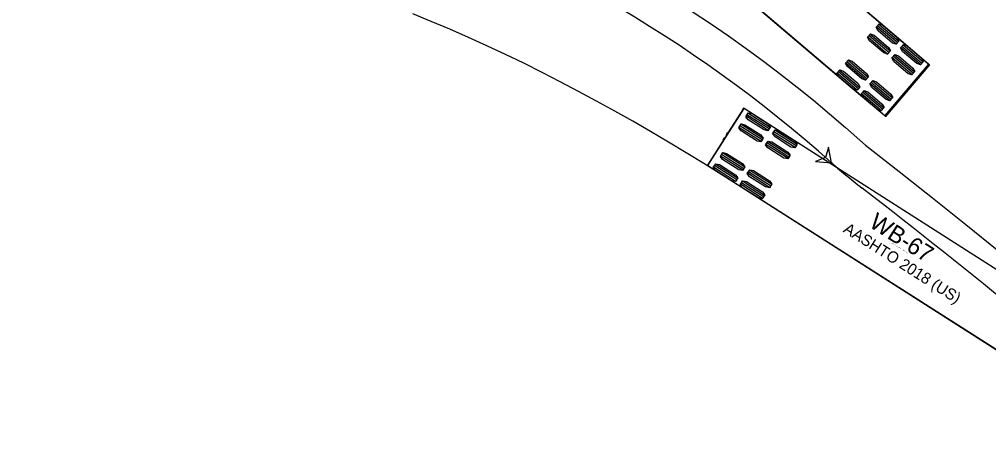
# Model space of a CAD drawing. Extents: x 973688 to 979179, y 703586 to 707602.
# Drawn here: x 974092.8 to 974214.4, y 707221.2 to 707275.4 of the extents above; entities that cross this region are included whole.
import ezdxf

# ---------------------------------------------------------------- set-up
doc = ezdxf.new("R2010")
doc.units = 0
doc.layers.add('0-NPLT', color=7, linetype='Continuous')
doc.layers.add('NO PLOT', color=7, linetype='Continuous')

msp = doc.modelspace()

# ---------------------------------------------------------------- linework, layer by layer
at = {"layer": '0-NPLT'}
for p, q in [((974179.13, 707257.03), (974183.7, 707264.19)), ((974179.13, 707257.03), (974183.7, 707264.19)), ((974186.71, 707261.46), (974183.93, 707263.23)), ((974186.71, 707261.46), (974183.93, 707263.23)), ((974186.83, 707261.65), (974184.05, 707263.43)), ((974186.83, 707261.65), (974184.05, 707263.43)), ((974186.96, 707261.84), (974184.18, 707263.62)), ((974186.96, 707261.84), (974184.18, 707263.62)), ((974185.82, 707260.07), (974183.04, 707261.84)), ((974185.82, 707260.07), (974183.04, 707261.84)), ((974185.95, 707260.26), (974183.17, 707262.03)), ((974185.95, 707260.26), (974183.17, 707262.03)), ((974186.07, 707260.45), (974183.29, 707262.23)), ((974186.07, 707260.45), (974183.29, 707262.23)), ((974181.36, 707260.65), (974181.42, 707260.61)), ((974181.36, 707260.65), (974181.42, 707260.61)), ((974181.5, 707260.87), (974181.64, 707261.1)), ((974181.5, 707260.87), (974181.64, 707261.1)), ((974190.08, 707259.31), (974187.3, 707261.08)), ((974190.08, 707259.31), (974187.3, 707261.08)), ((974190.21, 707259.5), (974187.43, 707261.27)), ((974190.21, 707259.5), (974187.43, 707261.27)), ((974190.33, 707259.69), (974187.55, 707261.47)), ((974190.33, 707259.69), (974187.55, 707261.47)), ((974181.07, 707260.2), (974181.21, 707260.42)), ((974181.07, 707260.2), (974181.21, 707260.42)), ((974189.2, 707257.91), (974186.41, 707259.69)), ((974189.2, 707257.91), (974186.41, 707259.69)), ((974189.32, 707258.11), (974186.54, 707259.88)), ((974189.32, 707258.11), (974186.54, 707259.88)), ((974189.44, 707258.3), (974186.66, 707260.08)), ((974189.44, 707258.3), (974186.66, 707260.08)), ((974183.52, 707256.46), (974180.74, 707258.23)), ((974183.52, 707256.46), (974180.74, 707258.23)), ((974183.64, 707256.65), (974180.86, 707258.42)), ((974183.64, 707256.65), (974180.86, 707258.42)), ((974183.77, 707256.84), (974180.98, 707258.62)), ((974183.77, 707256.84), (974180.98, 707258.62)), ((974182.76, 707255.26), (974179.97, 707257.03)), ((974182.76, 707255.26), (974179.97, 707257.03)), ((974182.88, 707255.45), (974180.1, 707257.23)), ((974182.88, 707255.45), (974180.1, 707257.23)), ((974182.63, 707255.06), (974179.85, 707256.84)), ((974182.63, 707255.06), (974179.85, 707256.84)), ((974186.89, 707254.3), (974184.11, 707256.08)), ((974186.89, 707254.3), (974184.11, 707256.08)), ((974187.02, 707254.5), (974184.23, 707256.27)), ((974187.02, 707254.5), (974184.23, 707256.27)), ((974187.14, 707254.69), (974184.36, 707256.47)), ((974187.14, 707254.69), (974184.36, 707256.47)), ((974186, 707252.91), (974183.22, 707254.69)), ((974186, 707252.91), (974183.22, 707254.69)), ((974186.13, 707253.11), (974183.35, 707254.88)), ((974186.13, 707253.11), (974183.35, 707254.88)), ((974186.25, 707253.3), (974183.47, 707255.07)), ((974186.25, 707253.3), (974183.47, 707255.07))]:
    msp.add_line(p, q, dxfattribs=at)
for points in [[(974177.19, 707276.4), (974179.48, 707274.88), (974181.74, 707273.33), (974183.97, 707271.74), (974186.14, 707270.14), (974188.26, 707268.53), (974190.35, 707266.89), (974192.39, 707265.24), (974194.41, 707263.55), (974196.42, 707261.82), (974198.94, 707259.59), (974203.15, 707256.31), (974207.34, 707253), (974211.51, 707249.66), (974215.66, 707246.28)], [(974177.19, 707276.4), (974179.48, 707274.88), (974181.74, 707273.33), (974183.97, 707271.74), (974186.14, 707270.14), (974188.26, 707268.53), (974190.35, 707266.89), (974192.39, 707265.24), (974194.41, 707263.55), (974196.42, 707261.82), (974198.94, 707259.59), (974203.15, 707256.31), (974207.34, 707253), (974211.51, 707249.66), (974215.66, 707246.28)], [(974222.8, 707229.16), (974182.96, 707254.59), (974178.62, 707257.31), (974176.44, 707258.65), (974174.2, 707259.99), (974171.96, 707261.31), (974169.72, 707262.61), (974167.46, 707263.89), (974165.19, 707265.14), (974162.92, 707266.36), (974160.63, 707267.57), (974158.34, 707268.74), (974156.04, 707269.89), (974153.74, 707271), (974151.42, 707272.09), (974149.1, 707273.14), (974146.78, 707274.16), (974144.44, 707275.14), (974142.11, 707276.09)], [(974222.8, 707229.16), (974182.96, 707254.59), (974178.62, 707257.31), (974176.44, 707258.65), (974174.2, 707259.99), (974171.96, 707261.31), (974169.72, 707262.61), (974167.46, 707263.89), (974165.19, 707265.14), (974162.92, 707266.36), (974160.63, 707267.57), (974158.34, 707268.74), (974156.04, 707269.89), (974153.74, 707271), (974151.42, 707272.09), (974149.1, 707273.14), (974146.78, 707274.16), (974144.44, 707275.14), (974142.11, 707276.09)], [(974179.08, 707257.08), (974179.07, 707257.07), (974179.13, 707257.03), (974183.91, 707253.98), (974223.69, 707228.59), (974225.98, 707232.18), (974228.26, 707235.76), (974188.48, 707261.14), (974183.7, 707264.19), (974183.64, 707264.23), (974183.63, 707264.21)], [(974179.08, 707257.08), (974179.07, 707257.07), (974179.13, 707257.03), (974183.91, 707253.98), (974223.69, 707228.59), (974225.98, 707232.18), (974228.26, 707235.76), (974188.48, 707261.14), (974183.7, 707264.19), (974183.64, 707264.23), (974183.63, 707264.21)], [(974183.62, 707264.19), (974183.62, 707264.19), (974181.66, 707261.13), (974181.64, 707261.1), (974181.58, 707261.13), (974181.58, 707261.13), (974181.44, 707260.91)], [(974183.62, 707264.19), (974183.62, 707264.19), (974181.66, 707261.13), (974181.64, 707261.1), (974181.58, 707261.13), (974181.58, 707261.13), (974181.44, 707260.91)], [(974181.5, 707260.87), (974181.22, 707260.43)], [(974181.5, 707260.87), (974181.22, 707260.43)], [(974181.16, 707260.46), (974181.01, 707260.24), (974181.01, 707260.24), (974181.07, 707260.2), (974181.05, 707260.17), (974179.1, 707257.11), (974179.1, 707257.11)], [(974181.16, 707260.46), (974181.01, 707260.24), (974181.01, 707260.24), (974181.07, 707260.2), (974181.05, 707260.17), (974179.1, 707257.11), (974179.1, 707257.11)], [(974194.67, 707257.4), (974194.29, 707259.36), (974193.92, 707258.06), (974192.67, 707257.54), (974194.67, 707257.4)], [(974194.67, 707257.4), (974194.29, 707259.36), (974193.92, 707258.06), (974192.67, 707257.54), (974194.67, 707257.4)], [(974194.67, 707257.4), (974194.92, 707257.17), (974195.17, 707256.95), (974195.42, 707256.73), (974195.67, 707256.52), (974195.92, 707256.3), (974196.18, 707256.08), (974196.43, 707255.87), (974196.69, 707255.65), (974196.94, 707255.44), (974197.2, 707255.23), (974197.46, 707255.02), (974197.72, 707254.81), (974197.98, 707254.6), (974198.24, 707254.4), (974198.51, 707254.2)], [(974194.67, 707257.4), (974194.92, 707257.17), (974195.17, 707256.95), (974195.42, 707256.73), (974195.67, 707256.52), (974195.92, 707256.3), (974196.18, 707256.08), (974196.43, 707255.87), (974196.69, 707255.65), (974196.94, 707255.44), (974197.2, 707255.23), (974197.46, 707255.02), (974197.72, 707254.81), (974197.98, 707254.6), (974198.24, 707254.4), (974198.51, 707254.2)]]:
    msp.add_lwpolyline(points, dxfattribs=at)
for points in [[(974186.99, 707261.89), (974186.68, 707261.41), (974186.2, 707261.51), (974184.2, 707262.79), (974183.9, 707263.18), (974184.21, 707263.67), (974184.69, 707263.56), (974186.69, 707262.29)], [(974186.99, 707261.89), (974186.68, 707261.41), (974186.2, 707261.51), (974184.2, 707262.79), (974183.9, 707263.18), (974184.21, 707263.67), (974184.69, 707263.56), (974186.69, 707262.29)], [(974186.1, 707260.5), (974185.79, 707260.02), (974185.31, 707260.12), (974183.31, 707261.4), (974183.01, 707261.79), (974183.32, 707262.28), (974183.8, 707262.17), (974185.8, 707260.89)], [(974186.1, 707260.5), (974185.79, 707260.02), (974185.31, 707260.12), (974183.31, 707261.4), (974183.01, 707261.79), (974183.32, 707262.28), (974183.8, 707262.17), (974185.8, 707260.89)], [(974190.36, 707259.74), (974190.05, 707259.26), (974189.57, 707259.36), (974187.57, 707260.64), (974187.27, 707261.03), (974187.58, 707261.52), (974188.06, 707261.41), (974190.06, 707260.13)], [(974190.36, 707259.74), (974190.05, 707259.26), (974189.57, 707259.36), (974187.57, 707260.64), (974187.27, 707261.03), (974187.58, 707261.52), (974188.06, 707261.41), (974190.06, 707260.13)], [(974189.47, 707258.35), (974189.17, 707257.87), (974188.68, 707257.97), (974186.68, 707259.25), (974186.38, 707259.64), (974186.69, 707260.12), (974187.17, 707260.02), (974189.18, 707258.74)], [(974189.47, 707258.35), (974189.17, 707257.87), (974188.68, 707257.97), (974186.68, 707259.25), (974186.38, 707259.64), (974186.69, 707260.12), (974187.17, 707260.02), (974189.18, 707258.74)], [(974194.67, 707257.4), (974194.29, 707259.36), (974193.92, 707258.06), (974192.67, 707257.54)], [(974194.67, 707257.4), (974194.29, 707259.36), (974193.92, 707258.06), (974192.67, 707257.54)], [(974183.8, 707256.89), (974183.49, 707256.41), (974183.01, 707256.51), (974181, 707257.79), (974180.71, 707258.18), (974181.02, 707258.66), (974181.5, 707258.56), (974183.5, 707257.28)], [(974183.8, 707256.89), (974183.49, 707256.41), (974183.01, 707256.51), (974181, 707257.79), (974180.71, 707258.18), (974181.02, 707258.66), (974181.5, 707258.56), (974183.5, 707257.28)], [(974182.91, 707255.5), (974182.6, 707255.02), (974182.12, 707255.12), (974180.12, 707256.4), (974179.82, 707256.79), (974180.13, 707257.27), (974180.61, 707257.17), (974182.61, 707255.89)], [(974182.91, 707255.5), (974182.6, 707255.02), (974182.12, 707255.12), (974180.12, 707256.4), (974179.82, 707256.79), (974180.13, 707257.27), (974180.61, 707257.17), (974182.61, 707255.89)], [(974187.17, 707254.74), (974186.86, 707254.26), (974186.38, 707254.36), (974184.38, 707255.64), (974184.08, 707256.03), (974184.39, 707256.51), (974184.87, 707256.41), (974186.87, 707255.13)], [(974187.17, 707254.74), (974186.86, 707254.26), (974186.38, 707254.36), (974184.38, 707255.64), (974184.08, 707256.03), (974184.39, 707256.51), (974184.87, 707256.41), (974186.87, 707255.13)], [(974186.28, 707253.35), (974185.97, 707252.87), (974185.49, 707252.97), (974183.49, 707254.25), (974183.19, 707254.64), (974183.5, 707255.12), (974183.98, 707255.02), (974185.98, 707253.74)], [(974186.28, 707253.35), (974185.97, 707252.87), (974185.49, 707252.97), (974183.49, 707254.25), (974183.19, 707254.64), (974183.5, 707255.12), (974183.98, 707255.02), (974185.98, 707253.74)]]:
    msp.add_lwpolyline(points, close=True, dxfattribs=at)
for centre, radius in [((974183.6, 707264.22), 0.0266), ((974183.6, 707264.22), 0.0266), ((974179.06, 707257.11), 0.0266), ((974179.06, 707257.11), 0.0266), ((974194.67, 707257.4), 0.0417), ((974194.67, 707257.4), 0.0417), ((974194.67, 707257.4), 0.0417), ((974194.67, 707257.4), 0.0417), ((974198.51, 707254.2), 0.0417), ((974198.51, 707254.2), 0.0417), ((974198.51, 707254.2), 0.0417), ((974198.51, 707254.2), 0.0417)]:
    msp.add_circle(centre, radius, dxfattribs=at)
for centre, radius, start, end in [((974082.79, 707131.95), 168.09, 48.2729, 72.2393), ((974082.79, 707131.95), 168.09, 48.2729, 72.2393), ((974183.6, 707264.22), 0.0363, 346.5364, 307.6978), ((974183.6, 707264.22), 0.0363, 346.5364, 307.6978), ((974181.47, 707260.89), 0.0352, 147.4842, 326.4846), ((974181.47, 707260.89), 0.0352, 147.4842, 326.4846), ((974181.47, 707260.89), 0.0353, 330.7951, 149.1448), ((974181.47, 707260.89), 0.0353, 330.7951, 149.1448), ((974181.18, 707260.45), 0.0354, 151.7505, 323.936), ((974181.18, 707260.45), 0.0354, 151.7505, 323.936), ((974181.19, 707260.45), 0.0352, 328.4333, 147.4337), ((974181.19, 707260.45), 0.0352, 328.4333, 147.4337), ((974177.38, 707258.17), 2.02, 327.459, 328.1427), ((974177.38, 707258.17), 2.02, 327.459, 328.1427), ((973746.38, 706666.67), 741.36, 48.42201, 52.42011), ((973746.38, 706666.67), 741.36, 48.42201, 52.42011)]:
    msp.add_arc(centre, radius, start, end, dxfattribs=at)
at = {"layer": 'NO PLOT'}
for p, q in [((974200.3, 707274.45), (974202.81, 707272.31)), ((974200.44, 707274.62), (974202.96, 707272.48)), ((974200.59, 707274.8), (974203.11, 707272.66)), ((974199.23, 707273.19), (974201.74, 707271.05)), ((974199.37, 707273.37), (974201.89, 707271.23)), ((974199.52, 707273.54), (974202.04, 707271.4)), ((974203.34, 707271.85), (974205.86, 707269.72)), ((974203.49, 707272.03), (974206, 707269.89)), ((974203.64, 707272.2), (974206.15, 707270.07)), ((974202.27, 707270.6), (974204.79, 707268.46)), ((974202.42, 707270.77), (974204.93, 707268.63)), ((974202.57, 707270.95), (974205.08, 707268.81)), ((974196.45, 707269.93), (974198.96, 707267.79)), ((974196.6, 707270.1), (974199.11, 707267.96)), ((974196.75, 707270.28), (974199.26, 707268.14)), ((974206.84, 707269.78), (974201.33, 707263.31)), ((974195.38, 707268.67), (974197.89, 707266.53)), ((974195.53, 707268.85), (974198.04, 707266.71)), ((974195.68, 707269.02), (974198.19, 707266.88)), ((974199.5, 707267.34), (974202.01, 707265.2)), ((974199.64, 707267.51), (974202.16, 707265.37)), ((974199.79, 707267.69), (974202.31, 707265.55)), ((974204.48, 707266.9), (974204.31, 707266.7)), ((974198.43, 707266.08), (974200.94, 707263.94)), ((974198.58, 707266.25), (974201.09, 707264.12)), ((974198.72, 707266.43), (974201.24, 707264.29)), ((974203.97, 707266.3), (974203.8, 707266.09)), ((974204.14, 707266.5), (974204.09, 707266.54))]:
    msp.add_line(p, q, dxfattribs=at)
for points in [[(974090.22, 707369.01), (974206.95, 707269.69), (974201.44, 707263.22), (974201.34, 707263.3), (974201.34, 707263.3)], [(974201.34, 707263.3), (974117.08, 707335), (974113.18, 707338.26), (974109.41, 707341.34), (974107.59, 707342.79), (974105.81, 707344.17), (974104.06, 707345.48), (974102.34, 707346.73), (974100.63, 707347.92), (974098.95, 707349.04), (974097.29, 707350.09), (974095.64, 707351.08), (974094.01, 707351.99), (974092.41, 707352.84)], [(974206.88, 707269.72), (974206.89, 707269.73), (974206.84, 707269.78), (974202.52, 707273.45), (974166.59, 707304.04), (974163.83, 707300.8), (974161.08, 707297.57), (974197.02, 707266.98), (974201.33, 707263.31), (974201.39, 707263.26), (974201.4, 707263.28)], [(974204.36, 707266.65), (974204.54, 707266.86), (974204.54, 707266.86), (974204.48, 707266.9), (974204.51, 707266.93), (974206.86, 707269.7), (974206.86, 707269.7)], [(974203.97, 707266.3), (974204.31, 707266.7)], [(974201.42, 707263.3), (974201.42, 707263.3), (974203.77, 707266.07), (974203.8, 707266.09), (974203.85, 707266.05), (974203.85, 707266.05), (974204.02, 707266.25)]]:
    msp.add_lwpolyline(points, dxfattribs=at)
for points in [[(974200.26, 707274.4), (974200.63, 707274.84), (974201.09, 707274.67), (974202.9, 707273.13), (974203.14, 707272.7), (974202.77, 707272.27), (974202.31, 707272.43), (974200.5, 707273.97)], [(974199.19, 707273.15), (974199.56, 707273.58), (974200.02, 707273.42), (974201.83, 707271.88), (974202.07, 707271.44), (974201.7, 707271.01), (974201.24, 707271.18), (974199.43, 707272.72)], [(974203.31, 707271.81), (974203.68, 707272.25), (974204.14, 707272.08), (974205.95, 707270.54), (974206.19, 707270.11), (974205.82, 707269.67), (974205.35, 707269.84), (974203.55, 707271.38)], [(974196.41, 707269.89), (974196.78, 707270.32), (974197.25, 707270.15), (974199.06, 707268.61), (974199.3, 707268.18), (974198.93, 707267.75), (974198.46, 707267.92), (974196.65, 707269.46)], [(974202.24, 707270.56), (974202.61, 707270.99), (974203.07, 707270.82), (974204.88, 707269.28), (974205.12, 707268.85), (974204.75, 707268.42), (974204.29, 707268.58), (974202.48, 707270.12)], [(974195.34, 707268.63), (974195.71, 707269.06), (974196.18, 707268.9), (974197.99, 707267.36), (974198.23, 707266.93), (974197.86, 707266.49), (974197.39, 707266.66), (974195.58, 707268.2)], [(974199.46, 707267.29), (974199.83, 707267.73), (974200.29, 707267.56), (974202.1, 707266.02), (974202.34, 707265.59), (974201.97, 707265.15), (974201.51, 707265.32), (974199.7, 707266.86)], [(974198.39, 707266.04), (974198.76, 707266.47), (974199.22, 707266.3), (974201.03, 707264.76), (974201.27, 707264.33), (974200.9, 707263.9), (974200.44, 707264.07), (974198.63, 707265.61)]]:
    msp.add_lwpolyline(points, close=True, dxfattribs=at)
for centre in [(974206.9, 707269.69), (974201.43, 707263.27)]:
    msp.add_circle(centre, 0.0266, dxfattribs=at)
for centre, radius, start, end in [((974208.42, 707268.41), 2.02, 139.5996, 140.2834), ((974204.34, 707266.68), 0.0352, 140.5739, 319.5743), ((974204.34, 707266.68), 0.0354, 323.8911, 136.0766), ((974204, 707266.27), 0.0353, 142.9358, 321.2854), ((974204, 707266.27), 0.0352, 319.6249, 138.6253), ((974201.43, 707263.27), 0.0363, 158.6771, 119.8384)]:
    msp.add_arc(centre, radius, start, end, dxfattribs=at)

# ---------------------------------------------------------------- texts
at = {"layer": '0-NPLT'}
for s, height, p in [('WB-67', 2.125, (974199.25, 707249.43)), ('WB-67', 2.125, (974199.25, 707249.43)), ('AASHTO 2018 (US)', 1.4167, (974196.03, 707248.76)), ('AASHTO 2018 (US)', 1.4167, (974196.03, 707248.76)), ('(c) 2021 Transoft Solutions, Inc. All rights reserved.', 0.085, (974202.15, 707247.33)), ('(c) 2021 Transoft Solutions, Inc. All rights reserved.', 0.085, (974202.15, 707247.33))]:
    msp.add_text(s, height=height, rotation=327.459, dxfattribs=at).set_placement(p)

doc.saveas('drawing.dxf')
